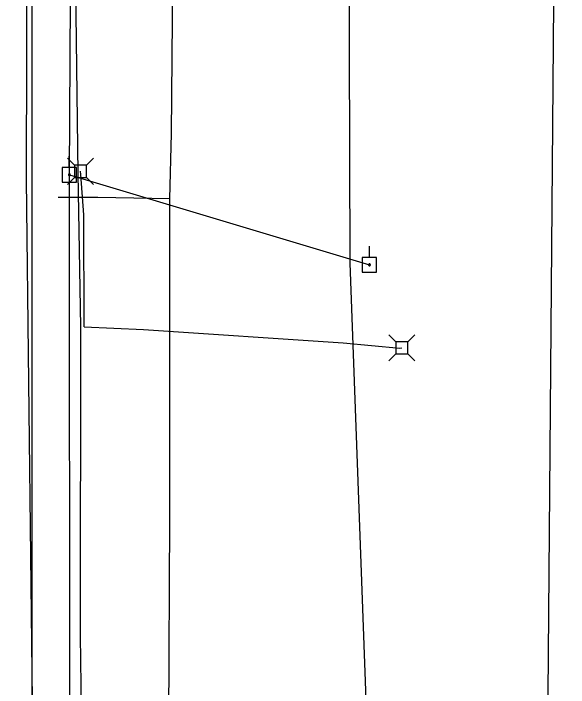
# Model space of a CAD drawing. Extents: x 600849 to 606371, y 330010 to 403088.
# Drawn here: x 602050.2 to 602191.1, y 375489.8 to 375660.9 of the extents above; entities that cross this region are included whole.
import ezdxf

# ---------------------------------------------------------------- set-up
doc = ezdxf.new("R2010")
doc.units = 0
for name, color, linetype in [('E_UTL_AG_Bold', 7, 'Continuous'), ('E_UTL_E_UG', 7, 'Continuous'), ('E_UTL_EPowerPole', 7, 'Continuous'), ('E_UTL_G_UG', 7, 'Continuous'), ('E_UTL_Overhead', 7, 'Continuous'), ('E_UTL_T_UG', 7, 'Continuous'), ('E_UTL_W_UG', 7, 'Continuous')]:
    doc.layers.add(name, color=color, linetype=linetype)

msp = doc.modelspace()

# ---------------------------------------------------------------- linework, layer by layer
at = {"layer": 'E_UTL_AG_Bold'}
for points in [[(602065.67, 375622.34), (602063.92, 375624.1)], [(602068.76, 375622.34), (602070.52, 375624.1)], [(602068.76, 375622.34), (602065.67, 375622.34)], [(602065.67, 375622.34), (602065.67, 375619.25)], [(602068.76, 375619.25), (602068.76, 375622.34)], [(602065.67, 375619.25), (602063.92, 375617.5)], [(602065.67, 375619.25), (602068.76, 375619.25)], [(602068.76, 375619.25), (602070.52, 375617.5)], [(602147.24, 375577.56), (602145.49, 375579.31)], [(602150.33, 375577.56), (602152.09, 375579.31)], [(602150.33, 375577.56), (602147.24, 375577.56)], [(602147.24, 375577.56), (602147.24, 375574.46)], [(602150.33, 375574.46), (602150.33, 375577.56)], [(602147.24, 375574.46), (602145.49, 375572.71)], [(602147.24, 375574.46), (602150.33, 375574.46)], [(602150.33, 375574.46), (602152.09, 375572.71)]]:
    msp.add_lwpolyline(points, dxfattribs=at)
at = {"layer": 'E_UTL_E_UG'}
msp.add_lwpolyline([(602190.41, 375209.68), (602189.93, 375211.21), (602187.05, 375221.7), (602186.15, 375233.49), (602184.79, 375343.38), (602188.12, 375756.65), (602190.01, 375868.4), (602189.17, 375920.06), (602191.12, 375971.36), (602186.02, 376040.13), (602188.46, 376124.45), (602186.48, 376202.65), (602189.22, 376676.59), (602187.24, 376718.66), (602187.01, 376756.48), (602186.63, 376757.46), (602186.36, 376773.8), (602187.28, 376815.39), (602187.32, 376817.34)], dxfattribs=at)
at = {"layer": 'E_UTL_EPowerPole'}
for points in [[(602064.34, 375621.78), (602064.34, 375624.69)], [(602066.18, 375621.78), (602062.5, 375621.78)], [(602062.5, 375621.78), (602062.5, 375618.09)], [(602066.18, 375618.09), (602066.18, 375621.78)], [(602064.61, 375619.94), (602064.61, 375619.98), (602064.59, 375620.03), (602064.57, 375620.07), (602064.54, 375620.1), (602064.51, 375620.13), (602064.47, 375620.16), (602064.43, 375620.17), (602064.38, 375620.18), (602064.34, 375620.17), (602064.29, 375620.16), (602064.25, 375620.15), (602064.22, 375620.12), (602064.18, 375620.09), (602064.16, 375620.05), (602064.14, 375620.01), (602064.13, 375619.96), (602064.13, 375619.92), (602064.14, 375619.87), (602064.16, 375619.83), (602064.18, 375619.79), (602064.22, 375619.76), (602064.25, 375619.73), (602064.29, 375619.71), (602064.34, 375619.7), (602064.38, 375619.7), (602064.43, 375619.71), (602064.47, 375619.72), (602064.51, 375619.74), (602064.54, 375619.77), (602064.57, 375619.81), (602064.59, 375619.85), (602064.61, 375619.89), (602064.61, 375619.94)], [(602062.5, 375618.09), (602066.18, 375618.09)], [(602140.54, 375598.92), (602140.54, 375601.83)], [(602142.38, 375598.92), (602138.7, 375598.92)], [(602138.7, 375598.92), (602138.7, 375595.23)], [(602142.38, 375595.23), (602142.38, 375598.92)], [(602140.81, 375597.08), (602140.81, 375597.12), (602140.79, 375597.17), (602140.77, 375597.21), (602140.75, 375597.24), (602140.71, 375597.27), (602140.67, 375597.29), (602140.63, 375597.31), (602140.58, 375597.32), (602140.54, 375597.31), (602140.49, 375597.3), (602140.45, 375597.28), (602140.42, 375597.26), (602140.39, 375597.23), (602140.36, 375597.19), (602140.34, 375597.14), (602140.34, 375597.1), (602140.34, 375597.05), (602140.34, 375597.01), (602140.36, 375596.97), (602140.39, 375596.93), (602140.42, 375596.9), (602140.45, 375596.87), (602140.49, 375596.85), (602140.54, 375596.84), (602140.58, 375596.84), (602140.63, 375596.85), (602140.67, 375596.86), (602140.71, 375596.88), (602140.75, 375596.91), (602140.77, 375596.95), (602140.79, 375596.99), (602140.81, 375597.03), (602140.81, 375597.08)], [(602138.7, 375595.23), (602142.38, 375595.23)]]:
    msp.add_lwpolyline(points, dxfattribs=at)
at = {"layer": 'E_UTL_G_UG'}
for points in [[(602091.44, 374861.28), (602092.27, 374940.65), (602092.28, 374982.1), (602092.08, 374991.64), (602092.12, 375028.89), (602092.19, 375144.51), (602091.97, 375245.08), (602092.37, 375280.11), (602090.91, 375359.83), (602090.85, 375438.4), (602089.65, 375481.2), (602089.91, 375532.58), (602089.88, 375613.79), (602090.33, 375630.39), (602090.98, 375707.52)], [(602089.88, 375613.79), (602071.62, 375614.12), (602061.49, 375614.15)]]:
    msp.add_lwpolyline(points, dxfattribs=at)
at = {"layer": 'E_UTL_Overhead'}
for points in [[(602065.76, 374864.44), (602065.08, 375005.94), (602064.91, 375146.3), (602064.66, 375287.35), (602064.5, 375474.72), (602064.37, 375619.94), (602064.77, 375679.41), (602064.41, 375809.38), (602063.83, 375999.2), (602063.47, 376187.97), (602063.07, 376372.59), (602063.14, 376562.11), (602062.17, 376753.86), (602063.01, 376821.14), (602061.51, 376984.74), (602059.26, 377161.57), (602058.1, 377338.74)], [(602064.37, 375619.94), (602140.57, 375597.08)]]:
    msp.add_lwpolyline(points, dxfattribs=at)
at = {"layer": 'E_UTL_T_UG'}
for points in [[(602055.02, 373190.4), (602054.9, 376316.68), (602051.39, 376320.34), (602051.52, 376386.68)], [(602066.16, 375475.51), (602067.52, 375477.91), (602067.17, 375502.95), (602067.29, 375581.36), (602066.6, 375620.23), (602065.8, 375681.02), (602068.19, 375687.5), (602067.48, 375802.47), (602067.09, 375881.87), (602067.35, 376002.06), (602067.85, 376034.24), (602065.57, 376157.01), (602066.09, 376198.27), (602066.01, 376199.74), (602067.42, 376280.91), (602066.75, 376373.94), (602064.59, 376377.32), (602064.46, 376377.41)], [(602056.65, 374876.16), (602056.56, 375006.47), (602055.52, 375153.81), (602058.07, 375266.58), (602059.7, 375292.14), (602058.26, 375292.19), (602056.46, 375294.38), (602056.46, 375435.81), (602055.24, 375464.42), (602053.46, 375618.71), (602053.85, 375750.72), (602052.72, 375881), (602051.42, 376011.78), (602050.17, 376031.68), (602051.41, 376156.74), (602054.26, 376374.41)], [(602068.14, 375581.34), (602068.04, 375609.78), (602067.3, 375619.98), (602067.22, 375620.8)], [(602068.14, 375581.34), (602083.22, 375580.63), (602133.89, 375577.31), (602148.32, 375575.95), (602148.79, 375576.01)]]:
    msp.add_lwpolyline(points, dxfattribs=at)
at = {"layer": 'E_UTL_W_UG'}
msp.add_lwpolyline([(602141.92, 374914.2), (602141.99, 374993.97), (602142.58, 375024.18), (602142.09, 375163.37), (602139.21, 375291.37), (602139.46, 375293.24), (602138.95, 375324.02), (602140.9, 375454.47), (602135.71, 375597.53), (602135.31, 375708.24)], dxfattribs=at)

doc.saveas('drawing.dxf')
